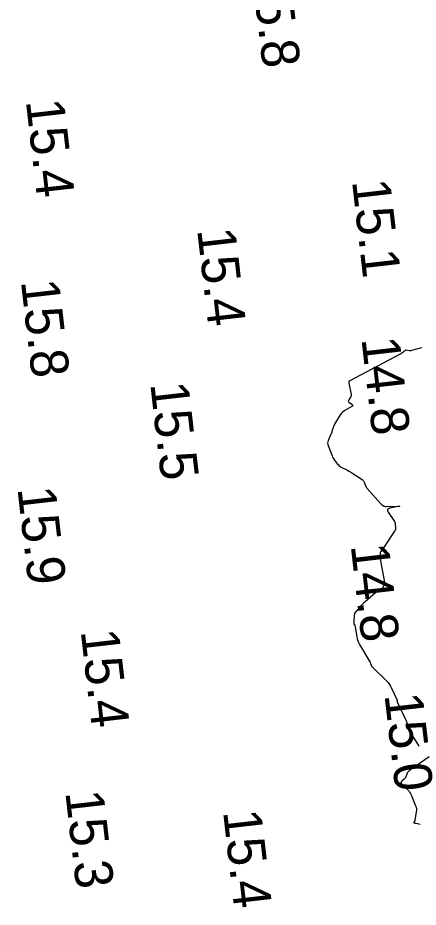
# Model space of a CAD drawing. Extents: x 1023796 to 1112670, y 656573 to 837340.
# Drawn here: x 1109882.3 to 1109935, y 681072.2 to 681189.4 of the extents above; entities that cross this region are included whole.
import ezdxf

# ---------------------------------------------------------------- set-up
doc = ezdxf.new("R2010")
doc.units = 0
doc.layers.add('V-CHAN-CONT-15FT', color=7, linetype='Continuous')
doc.layers.add('V-TOPO-SOUN', color=7, linetype='Continuous')

msp = doc.modelspace()

# ---------------------------------------------------------------- linework, layer by layer
at = {"layer": 'V-CHAN-CONT-15FT'}
for points in [[(1109935.43, 681145.9), (1109934.14, 681145.55), (1109934.06, 681145.53), (1109933.98, 681145.52), (1109933.9, 681145.52), (1109933.82, 681145.53), (1109933.37, 681145.58), (1109933.35, 681145.58), (1109933.33, 681145.57), (1109933.32, 681145.57), (1109933.3, 681145.56), (1109933.24, 681145.52), (1109933.23, 681145.5), (1109933.21, 681145.49), (1109933.2, 681145.48), (1109933.18, 681145.47), (1109932.99, 681145.31), (1109932.96, 681145.29), (1109932.94, 681145.27), (1109932.91, 681145.25), (1109932.88, 681145.23), (1109932.77, 681145.15), (1109932.74, 681145.13), (1109932.71, 681145.11), (1109932.68, 681145.09), (1109932.65, 681145.08), (1109925.92, 681141.52), (1109925.91, 681141.52), (1109925.9, 681141.51), (1109925.89, 681141.49), (1109925.89, 681141.48), (1109925.88, 681141.4), (1109925.88, 681141.37), (1109925.88, 681141.3), (1109925.88, 681141.28), (1109925.88, 681141.27), (1109925.88, 681141.25), (1109925.88, 681141.24), (1109926.2, 681139.76), (1109926.21, 681139.66), (1109926.2, 681139.56), (1109926.17, 681139.47), (1109926.12, 681139.39), (1109925.87, 681139.05), (1109925.83, 681138.97), (1109925.82, 681138.9), (1109925.85, 681138.82), (1109925.91, 681138.76), (1109926.31, 681138.44), (1109926.38, 681138.37), (1109926.4, 681138.31), (1109926.37, 681138.24), (1109926.29, 681138.18), (1109925.36, 681137.65), (1109925.18, 681137.53), (1109925.02, 681137.39), (1109924.88, 681137.24), (1109924.75, 681137.06), (1109924.02, 681135.86), (1109923.96, 681135.75), (1109923.9, 681135.63), (1109923.85, 681135.51), (1109923.81, 681135.39), (1109923.67, 681134.89), (1109923.63, 681134.77), (1109923.59, 681134.64), (1109923.54, 681134.52), (1109923.49, 681134.4), (1109923.17, 681133.68), (1109923.11, 681133.52), (1109923.09, 681133.36), (1109923.11, 681133.19), (1109923.15, 681133.03), (1109923.69, 681131.66), (1109923.75, 681131.51), (1109923.83, 681131.37), (1109923.91, 681131.23), (1109924.01, 681131.1), (1109924.41, 681130.59), (1109924.51, 681130.47), (1109924.63, 681130.36), (1109924.75, 681130.27), (1109924.89, 681130.19), (1109925.7, 681129.77), (1109925.88, 681129.67), (1109926.06, 681129.57), (1109926.23, 681129.46), (1109926.41, 681129.36), (1109927.65, 681128.55), (1109927.74, 681128.48), (1109927.82, 681128.4), (1109927.88, 681128.31), (1109927.92, 681128.2), (1109928.08, 681127.76), (1109928.12, 681127.65), (1109928.17, 681127.54), (1109928.24, 681127.45), (1109928.31, 681127.36), (1109930.09, 681125.34), (1109930.14, 681125.29), (1109930.19, 681125.25), (1109930.24, 681125.21), (1109930.3, 681125.18), (1109930.53, 681125.06), (1109930.59, 681125.03), (1109930.65, 681125.02), (1109930.71, 681125.01), (1109930.78, 681125), (1109932.32, 681125.06), (1109932.51, 681125.06), (1109932.58, 681125.05), (1109932.52, 681125.02), (1109932.32, 681124.98), (1109931.3, 681124.78), (1109931.09, 681124.71), (1109930.99, 681124.6), (1109930.98, 681124.45), (1109931.08, 681124.26), (1109931.83, 681123.15), (1109931.9, 681123.04), (1109931.94, 681122.93), (1109931.98, 681122.81), (1109932, 681122.69), (1109932.04, 681122.19), (1109932.04, 681122.07), (1109932.02, 681121.95), (1109931.98, 681121.84), (1109931.91, 681121.73), (1109930.44, 681119.55), (1109930.4, 681119.49), (1109930.36, 681119.43), (1109930.31, 681119.37), (1109930.27, 681119.31), (1109930.09, 681119.07), (1109930.05, 681119.01), (1109930.02, 681118.94), (1109930, 681118.88), (1109930, 681118.8), (1109929.99, 681118.45), (1109929.99, 681118.36), (1109929.99, 681118.28), (1109930, 681118.19), (1109930.02, 681118.11), (1109930.57, 681115), (1109930.57, 681114.91), (1109930.57, 681114.82), (1109930.55, 681114.74), (1109930.51, 681114.65), (1109930.35, 681114.31), (1109930.3, 681114.23), (1109930.24, 681114.16), (1109930.17, 681114.1), (1109930.1, 681114.05), (1109929.77, 681113.86), (1109929.68, 681113.82), (1109929.6, 681113.76), (1109929.53, 681113.71), (1109929.45, 681113.65), (1109928.03, 681112.46), (1109927.87, 681112.32), (1109927.72, 681112.18), (1109927.58, 681112.03), (1109927.44, 681111.88), (1109926.79, 681111.13), (1109926.71, 681111.03), (1109926.65, 681110.92), (1109926.62, 681110.8), (1109926.6, 681110.67), (1109926.56, 681109.98), (1109926.55, 681109.94), (1109926.55, 681109.89), (1109926.55, 681109.85), (1109926.55, 681109.8), (1109926.55, 681109.56), (1109926.55, 681109.55), (1109926.55, 681109.54), (1109926.55, 681109.53), (1109926.55, 681109.52), (1109926.54, 681109.48), (1109926.54, 681109.47), (1109926.55, 681109.46), (1109926.55, 681109.45), (1109926.56, 681109.45), (1109926.66, 681109.41), (1109926.67, 681109.4), (1109926.69, 681109.39), (1109926.69, 681109.38), (1109926.7, 681109.36), (1109926.94, 681107.82), (1109927, 681107.57), (1109927.07, 681107.32), (1109927.17, 681107.07), (1109927.29, 681106.84), (1109928.65, 681104.53), (1109928.66, 681104.51), (1109928.67, 681104.49), (1109928.68, 681104.48), (1109928.69, 681104.46), (1109928.72, 681104.38), (1109928.73, 681104.36), (1109928.74, 681104.34), (1109928.75, 681104.32), (1109928.75, 681104.3), (1109928.81, 681104.11), (1109928.83, 681104.08), (1109928.84, 681104.04), (1109928.87, 681104.01), (1109928.89, 681103.98), (1109930.88, 681102.01), (1109931.07, 681101.8), (1109931.24, 681101.57), (1109931.39, 681101.33), (1109931.52, 681101.08), (1109932.19, 681099.56), (1109932.21, 681099.53), (1109932.22, 681099.5), (1109932.23, 681099.46), (1109932.24, 681099.43), (1109932.26, 681099.29), (1109932.27, 681099.26), (1109932.28, 681099.22), (1109932.29, 681099.19), (1109932.3, 681099.16), (1109933.46, 681096.66), (1109933.5, 681096.57), (1109933.53, 681096.48), (1109933.55, 681096.39), (1109933.57, 681096.3), (1109933.63, 681095.92), (1109933.65, 681095.82), (1109933.68, 681095.73), (1109933.71, 681095.65), (1109933.76, 681095.56), (1109934.95, 681093.63), (1109935.08, 681093.43)], [(1109936.48, 681092.02), (1109933.88, 681090.23), (1109933.79, 681090.15), (1109933.7, 681090.06), (1109933.63, 681089.96), (1109933.57, 681089.85), (1109933.33, 681089.27), (1109933.3, 681089.21), (1109933.26, 681089.16), (1109933.22, 681089.11), (1109933.17, 681089.06), (1109932.89, 681088.84), (1109932.87, 681088.82), (1109932.85, 681088.8), (1109932.83, 681088.78), (1109932.81, 681088.75), (1109932.75, 681088.65), (1109932.74, 681088.63), (1109932.74, 681088.6), (1109932.74, 681088.58), (1109932.76, 681088.56), (1109933.63, 681087.7), (1109933.77, 681087.54), (1109933.89, 681087.37), (1109934, 681087.19), (1109934.09, 681087), (1109934.68, 681085.58), (1109934.74, 681085.38), (1109934.78, 681085.19), (1109934.79, 681084.99), (1109934.77, 681084.79), (1109934.57, 681083.64), (1109934.56, 681083.6), (1109934.55, 681083.57), (1109934.54, 681083.54), (1109934.52, 681083.5), (1109934.45, 681083.38), (1109934.44, 681083.35), (1109934.45, 681083.33), (1109934.46, 681083.31), (1109934.49, 681083.31), (1109934.63, 681083.29), (1109934.67, 681083.28), (1109934.7, 681083.28), (1109934.74, 681083.27), (1109934.77, 681083.26), (1109935.27, 681083.15)]]:
    msp.add_lwpolyline(points, dxfattribs=at)

# ---------------------------------------------------------------- texts
at = {"layer": 'V-TOPO-SOUN'}
for s, p in [('15.8 ', (1109913.11, 681195.51)), ('15.4 ', (1109883.38, 681178.44)), ('15.1 ', (1109926.3, 681167.88)), ('15.4 ', (1109905.92, 681161.48)), ('15.8 ', (1109882.73, 681154.69)), ('14.8 ', (1109927.54, 681147.11)), ('15.5 ', (1109899.75, 681141.18)), ('15.9 ', (1109882.27, 681127.39)), ('14.8 ', (1109926.13, 681119.88)), ('15.4 ', (1109890.6, 681108.6)), ('15.0 ', (1109930.57, 681100.2)), ('15.3 ', (1109888.57, 681087.37)), ('15.4 ', (1109909.33, 681084.81))]:
    msp.add_text(s, height=5, rotation=276.5594, dxfattribs=at).set_placement(p)

doc.saveas('drawing.dxf')
